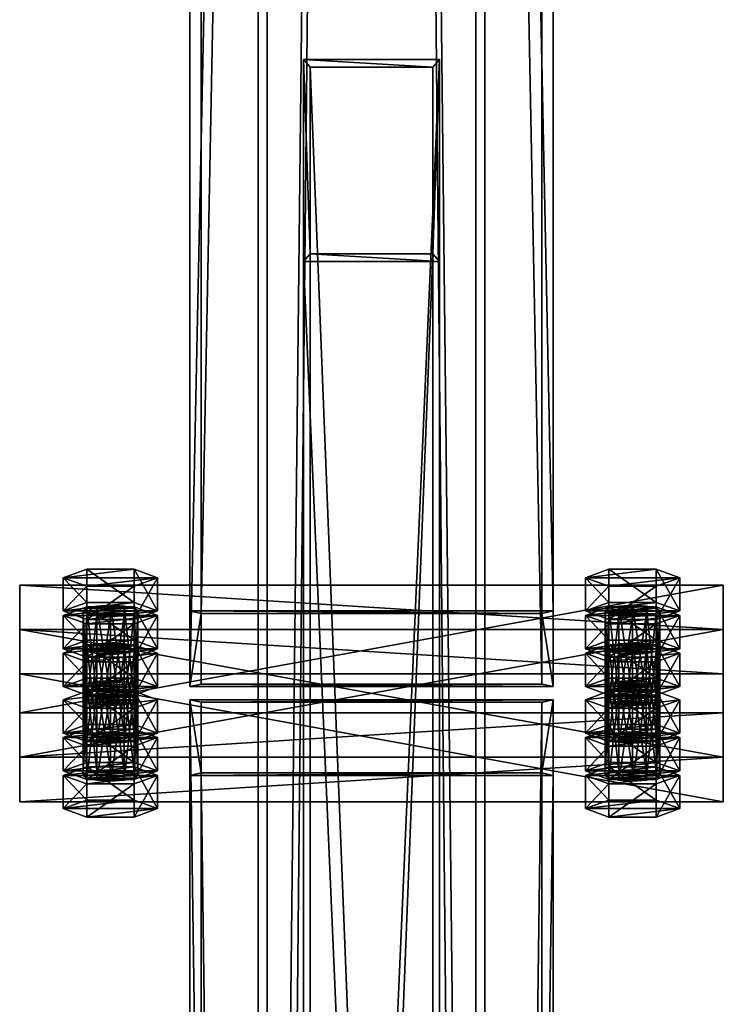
# Model space of a CAD drawing. Header units: millimetres. Extents: x -333 to 67333, y -930 to 39730.
# Tile 851 of 1056: x 5345 to 5655, y 30744 to 31178. Entities that reach past the tile are written whole.
import ezdxf

# ---------------------------------------------------------------- set-up
doc = ezdxf.new("R2010")
doc.units = ezdxf.units.MM
for name, color, linetype in [('5', 7, 'Continuous'), ('6', 7, 'Continuous'), ('8', 7, 'Continuous'), ('95', 7, 'Continuous'), ('99', 7, 'Continuous')]:
    doc.layers.add(name, color=color, linetype=linetype)

msp = doc.modelspace()

# ---------------------------------------------------------------- meshes
at = {"layer": '5', "color": 131}
mesh = msp.add_polyface(dxfattribs=at)
corners = [(5454, 38614.98, 2984), (5546, 38614.98, 2984), (5546, 29415.28, 2984), (5454, 29415.28, 2984), (5546, 38614.98, 3076), (5546, 29415.28, 3076), (5454, 38614.98, 3076), (5454, 29415.28, 3076), (5450, 38614.98, 2980), (5450, 38614.98, 3080), (5450, 29415.28, 3080), (5450, 29415.28, 2980), (5550, 38614.98, 3080), (5550, 29415.28, 3080), (5550, 38614.98, 2980), (5550, 29415.28, 2980)]
mesh.append_faces([[corners[k] for k in face] for face in [(0, 2, 3, 3), (1, 5, 2, 2), (4, 7, 5, 5), (6, 3, 7, 7), (8, 10, 11, 11), (9, 13, 10, 10), (12, 15, 13, 13), (14, 11, 15, 15)]], dxfattribs={"vtx0": -1, "color": 131})
mesh.append_faces([[corners[k] for k in face] for face in [(9, 6, 12, 12), (6, 8, 0, 0), (0, 8, 1, 1), (12, 4, 14, 14), (4, 12, 6, 6), (14, 1, 8, 8), (11, 3, 15, 15), (3, 10, 7, 7), (7, 10, 5, 5), (15, 2, 13, 13), (2, 15, 3, 3), (13, 5, 10, 10)]], dxfattribs={"vtx0": -1, "vtx1": -1, "color": 131})
mesh.append_faces([[corners[k] for k in face] for face in [(6, 9, 8, 8), (14, 4, 1, 1), (3, 11, 10, 10), (13, 2, 5, 5)]], dxfattribs={"vtx0": -1, "vtx2": -1, "vtx3": -1, "color": 131})
mesh.append_faces([[corners[k] for k in face] for face in [(0, 1, 2, 2), (1, 4, 5, 5), (4, 6, 7, 7), (6, 0, 3, 3), (8, 9, 10, 10), (9, 12, 13, 13), (12, 14, 15, 15), (14, 8, 11, 11)]], dxfattribs={"vtx2": -1, "vtx3": -1, "color": 131})
at = {"layer": '6', "color": 2}
mesh = msp.add_polyface(dxfattribs=at)
corners = [(5575, 30885.5, 4751.68), (5425, 30885.5, 4751.68), (5425, 38624.98, 3106.65), (5575, 38624.98, 3106.65), (5425, 30916.69, 4898.4), (5425, 38774.98, 3228.12), (5575, 30916.69, 4898.4), (5575, 38774.98, 3228.12), (5580, 30884.46, 4746.79), (5580, 30917.73, 4903.29), (5580, 38779.98, 3232.17), (5580, 38619.98, 3102.61), (5420, 30917.73, 4903.29), (5420, 38779.98, 3232.17), (5420, 30884.46, 4746.79), (5420, 38619.98, 3102.61)]
mesh.append_faces([[corners[k] for k in face] for face in [(0, 2, 3, 3), (1, 5, 2, 2), (4, 7, 5, 5), (6, 3, 7, 7), (8, 10, 11, 11), (9, 13, 10, 10), (12, 15, 13, 13), (14, 11, 15, 15)]], dxfattribs={"vtx0": -1, "color": 2})
mesh.append_faces([[corners[k] for k in face] for face in [(9, 6, 12, 12), (6, 8, 0, 0), (0, 8, 1, 1), (12, 4, 14, 14), (4, 12, 6, 6), (14, 1, 8, 8), (11, 3, 15, 15), (3, 10, 7, 7), (7, 10, 5, 5), (15, 2, 13, 13), (2, 15, 3, 3), (13, 5, 10, 10)]], dxfattribs={"vtx0": -1, "vtx1": -1, "color": 2})
mesh.append_faces([[corners[k] for k in face] for face in [(6, 9, 8, 8), (14, 4, 1, 1), (3, 11, 10, 10), (13, 2, 5, 5)]], dxfattribs={"vtx0": -1, "vtx2": -1, "vtx3": -1, "color": 2})
mesh.append_faces([[corners[k] for k in face] for face in [(0, 1, 2, 2), (1, 4, 5, 5), (4, 6, 7, 7), (6, 0, 3, 3), (8, 9, 10, 10), (9, 12, 13, 13), (12, 14, 15, 15), (14, 8, 11, 11)]], dxfattribs={"vtx2": -1, "vtx3": -1, "color": 2})
mesh = msp.add_polyface(dxfattribs=at)
corners = [(5420, 19420.14, 7183.53), (5580, 19420.14, 7183.53), (5580, 30845.34, 4755.1), (5420, 30845.34, 4755.1), (5420, 19420.14, 7347.1), (5420, 30878.6, 4911.61), (5580, 19420.14, 7347.1), (5580, 30878.6, 4911.61), (5575, 30846.38, 4759.99), (5425, 30846.38, 4759.99), (5425, 30877.56, 4906.72), (5575, 30877.56, 4906.72), (5425, 19420.14, 7341.99), (5575, 19420.14, 7341.99), (5425, 19420.14, 7188.64), (5575, 19420.14, 7188.64)]
mesh.append_faces([[corners[k] for k in face] for face in [(0, 2, 3, 3), (4, 3, 5, 5), (6, 5, 7, 7), (1, 7, 2, 2), (12, 11, 10, 10), (14, 10, 9, 9), (15, 9, 8, 8), (13, 8, 11, 11)]], dxfattribs={"vtx0": -1, "color": 2})
mesh.append_faces([[corners[k] for k in face] for face in [(2, 8, 3, 3), (8, 7, 11, 11), (11, 7, 10, 10), (3, 9, 5, 5), (9, 3, 8, 8), (5, 10, 7, 7), (4, 12, 0, 0), (12, 6, 13, 13), (13, 6, 15, 15), (0, 14, 1, 1), (14, 0, 12, 12), (1, 15, 6, 6)]], dxfattribs={"vtx0": -1, "vtx1": -1, "color": 2})
mesh.append_faces([[corners[k] for k in face] for face in [(8, 2, 7, 7), (5, 9, 10, 10), (12, 4, 6, 6), (1, 14, 15, 15)]], dxfattribs={"vtx0": -1, "vtx2": -1, "vtx3": -1, "color": 2})
mesh.append_faces([[corners[k] for k in face] for face in [(0, 1, 2, 2), (4, 0, 3, 3), (6, 4, 5, 5), (1, 6, 7, 7), (12, 13, 11, 11), (14, 12, 10, 10), (15, 14, 9, 9), (13, 15, 8, 8)]], dxfattribs={"vtx2": -1, "vtx3": -1, "color": 2})
at = {"layer": '8', "color": 253}
mesh = msp.add_polyface(dxfattribs=at)
corners = [(5473, 31157.26, 4688.8), (5527, 31157.26, 4688.8), (5527, 29790.98, 3080), (5473, 29790.98, 3080), (5527, 31075.02, 4706.28), (5527, 29693.9, 3080), (5473, 31075.02, 4706.28), (5473, 29693.9, 3080), (5470, 31160.6, 4688.1), (5470, 31071.69, 4706.99), (5470, 29689.96, 3080), (5470, 29794.92, 3080), (5530, 31071.69, 4706.99), (5530, 29689.96, 3080), (5530, 31160.6, 4688.1), (5530, 29794.92, 3080)]
mesh.append_faces([[corners[k] for k in face] for face in [(0, 2, 3, 3), (1, 5, 2, 2), (4, 7, 5, 5), (6, 3, 7, 7), (8, 10, 11, 11), (9, 13, 10, 10), (12, 15, 13, 13), (14, 11, 15, 15)]], dxfattribs={"vtx0": -1, "color": 253})
mesh.append_faces([[corners[k] for k in face] for face in [(9, 6, 12, 12), (6, 8, 0, 0), (0, 8, 1, 1), (12, 4, 14, 14), (4, 12, 6, 6), (14, 1, 8, 8), (11, 3, 15, 15), (3, 10, 7, 7), (7, 10, 5, 5), (15, 2, 13, 13), (2, 15, 3, 3), (13, 5, 10, 10)]], dxfattribs={"vtx0": -1, "vtx1": -1, "color": 253})
mesh.append_faces([[corners[k] for k in face] for face in [(6, 9, 8, 8), (14, 4, 1, 1), (3, 11, 10, 10), (13, 2, 5, 5)]], dxfattribs={"vtx0": -1, "vtx2": -1, "vtx3": -1, "color": 253})
mesh.append_faces([[corners[k] for k in face] for face in [(0, 1, 2, 2), (1, 4, 5, 5), (4, 6, 7, 7), (6, 0, 3, 3), (8, 9, 10, 10), (9, 12, 13, 13), (12, 14, 15, 15), (14, 8, 11, 11)]], dxfattribs={"vtx2": -1, "vtx3": -1, "color": 253})
at = {"layer": '95', "color": 7}
mesh = msp.add_polyface(dxfattribs=at)
corners = [(5373, 30878.6, 4911.61), (5374.6, 30916.48, 4897.42), (5373, 30917.73, 4903.29), (5374.6, 30877.36, 4905.74), (5379, 30915.57, 4893.13), (5379, 30876.44, 4901.44), (5385, 30915.23, 4891.55), (5385, 30876.11, 4899.87), (5391, 30915.57, 4893.13), (5391, 30876.44, 4901.44), (5395.39, 30916.48, 4897.42), (5395.39, 30877.36, 4905.74), (5397, 30917.73, 4903.29), (5397, 30878.6, 4911.61), (5395.39, 30918.97, 4909.16), (5395.39, 30879.85, 4917.48), (5391, 30919.89, 4913.46), (5391, 30880.76, 4921.77), (5385, 30920.22, 4915.03), (5385, 30881.1, 4923.35), (5379, 30919.89, 4913.46), (5379, 30880.76, 4921.77), (5374.6, 30918.97, 4909.16), (5374.6, 30879.85, 4917.48), (5364.21, 30917.73, 4903.29), (5374.6, 30913.98, 4885.69), (5374.6, 30928.66, 4882.57), (5364.21, 30932.4, 4900.17), (5395.39, 30913.98, 4885.69), (5395.39, 30928.66, 4882.57), (5405.78, 30917.73, 4903.29), (5405.78, 30932.4, 4900.17), (5395.39, 30921.47, 4920.9), (5395.39, 30936.14, 4917.78), (5374.6, 30921.47, 4920.9), (5374.6, 30936.14, 4917.78), (5374.6, 30902.34, 4830.91), (5385, 30903.59, 4836.78), (5379, 30903.25, 4835.21), (5391, 30903.25, 4835.21), (5395.39, 30902.34, 4830.91), (5364.21, 30901.09, 4825.04), (5374.6, 30897.35, 4807.43), (5374.6, 30912.02, 4804.32), (5364.21, 30915.77, 4821.92), (5395.39, 30897.35, 4807.43), (5395.39, 30912.02, 4804.32), (5405.78, 30901.09, 4825.04), (5405.78, 30915.77, 4821.92), (5395.39, 30904.84, 4842.65), (5395.39, 30919.51, 4839.53), (5374.6, 30904.84, 4842.65), (5374.6, 30919.51, 4839.53)]
mesh.append_faces([[corners[k] for k in face] for face in [(0, 1, 2, 2), (3, 4, 1, 1), (5, 6, 4, 4), (7, 8, 6, 6), (9, 10, 8, 8), (11, 12, 10, 10), (13, 14, 12, 12), (15, 16, 14, 14), (17, 18, 16, 16), (19, 20, 18, 18), (21, 22, 20, 20), (23, 2, 22, 22), (22, 18, 20, 20), (10, 6, 8, 8), (24, 26, 27, 27), (25, 29, 26, 26), (28, 31, 29, 29), (30, 33, 31, 31), (32, 35, 33, 33), (34, 27, 35, 35), (25, 30, 28, 28), (32, 24, 34, 34), (27, 33, 35, 35), (31, 26, 29, 29), (36, 37, 38, 38), (41, 43, 44, 44), (42, 46, 43, 43), (45, 48, 46, 46), (47, 50, 48, 48), (49, 52, 50, 50), (51, 44, 52, 52), (49, 41, 51, 51), (44, 50, 52, 52), (48, 43, 46, 46)]], dxfattribs={"vtx0": -1, "color": 7})
mesh.append_faces([[corners[k] for k in face] for face in [(18, 22, 16, 16), (16, 22, 14, 14), (14, 2, 12, 12), (12, 1, 10, 10), (30, 24, 32, 32), (33, 27, 31, 31), (37, 36, 39, 39), (39, 36, 40, 40), (47, 41, 49, 49), (50, 44, 48, 48)]], dxfattribs={"vtx0": -1, "vtx1": -1, "color": 7})
mesh.append_faces([[corners[k] for k in face] for face in [(14, 22, 2, 2), (12, 2, 1, 1), (10, 1, 4, 4), (10, 4, 6, 6), (30, 25, 24, 24), (31, 27, 26, 26), (48, 44, 43, 43)]], dxfattribs={"vtx0": -1, "vtx2": -1, "vtx3": -1, "color": 7})
mesh.append_faces([[corners[k] for k in face] for face in [(24, 25, 26, 26), (25, 28, 29, 29), (28, 30, 31, 31), (30, 32, 33, 33), (32, 34, 35, 35), (34, 24, 27, 27), (41, 42, 43, 43), (42, 45, 46, 46), (45, 47, 48, 48), (47, 49, 50, 50), (49, 51, 52, 52), (51, 41, 44, 44)]], dxfattribs={"vtx2": -1, "vtx3": -1, "color": 7})
mesh = msp.add_polyface(dxfattribs=at)
corners = [(5603, 30878.6, 4911.61), (5604.6, 30916.48, 4897.42), (5603, 30917.73, 4903.29), (5604.6, 30877.36, 4905.74), (5609, 30915.57, 4893.13), (5609, 30876.44, 4901.44), (5615, 30915.23, 4891.55), (5615, 30876.11, 4899.87), (5621, 30915.57, 4893.13), (5621, 30876.44, 4901.44), (5625.39, 30916.48, 4897.42), (5625.39, 30877.36, 4905.74), (5627, 30917.73, 4903.29), (5627, 30878.6, 4911.61), (5625.39, 30918.97, 4909.16), (5625.39, 30879.85, 4917.48), (5621, 30919.89, 4913.46), (5621, 30880.76, 4921.77), (5615, 30920.22, 4915.03), (5615, 30881.1, 4923.35), (5609, 30919.89, 4913.46), (5609, 30880.76, 4921.77), (5604.6, 30918.97, 4909.16), (5604.6, 30879.85, 4917.48), (5594.21, 30917.73, 4903.29), (5604.6, 30913.98, 4885.69), (5604.6, 30928.66, 4882.57), (5594.21, 30932.4, 4900.17), (5625.39, 30913.98, 4885.69), (5625.39, 30928.66, 4882.57), (5635.78, 30917.73, 4903.29), (5635.78, 30932.4, 4900.17), (5625.39, 30921.47, 4920.9), (5625.39, 30936.14, 4917.78), (5604.6, 30921.47, 4920.9), (5604.6, 30936.14, 4917.78), (5604.6, 30902.34, 4830.91), (5615, 30903.59, 4836.78), (5609, 30903.25, 4835.21), (5621, 30903.25, 4835.21), (5625.39, 30902.34, 4830.91), (5594.21, 30901.09, 4825.04), (5604.6, 30897.35, 4807.43), (5604.6, 30912.02, 4804.32), (5594.21, 30915.77, 4821.92), (5625.39, 30897.35, 4807.43), (5625.39, 30912.02, 4804.32), (5635.78, 30901.09, 4825.04), (5635.78, 30915.77, 4821.92), (5625.39, 30904.84, 4842.65), (5625.39, 30919.51, 4839.53), (5604.6, 30904.84, 4842.65), (5604.6, 30919.51, 4839.53)]
mesh.append_faces([[corners[k] for k in face] for face in [(0, 1, 2, 2), (3, 4, 1, 1), (5, 6, 4, 4), (7, 8, 6, 6), (9, 10, 8, 8), (11, 12, 10, 10), (13, 14, 12, 12), (15, 16, 14, 14), (17, 18, 16, 16), (19, 20, 18, 18), (21, 22, 20, 20), (23, 2, 22, 22), (22, 18, 20, 20), (10, 6, 8, 8), (24, 26, 27, 27), (25, 29, 26, 26), (28, 31, 29, 29), (30, 33, 31, 31), (32, 35, 33, 33), (34, 27, 35, 35), (25, 30, 28, 28), (32, 24, 34, 34), (27, 33, 35, 35), (31, 26, 29, 29), (36, 37, 38, 38), (41, 43, 44, 44), (42, 46, 43, 43), (45, 48, 46, 46), (47, 50, 48, 48), (49, 52, 50, 50), (51, 44, 52, 52), (49, 41, 51, 51), (44, 50, 52, 52), (48, 43, 46, 46)]], dxfattribs={"vtx0": -1, "color": 7})
mesh.append_faces([[corners[k] for k in face] for face in [(18, 22, 16, 16), (16, 2, 14, 14), (14, 1, 12, 12), (12, 1, 10, 10), (30, 24, 32, 32), (33, 27, 31, 31), (37, 36, 39, 39), (39, 36, 40, 40), (47, 41, 49, 49), (50, 44, 48, 48)]], dxfattribs={"vtx0": -1, "vtx1": -1, "color": 7})
mesh.append_faces([[corners[k] for k in face] for face in [(16, 22, 2, 2), (14, 2, 1, 1), (10, 1, 4, 4), (10, 4, 6, 6), (30, 25, 24, 24), (31, 27, 26, 26), (48, 44, 43, 43)]], dxfattribs={"vtx0": -1, "vtx2": -1, "vtx3": -1, "color": 7})
mesh.append_faces([[corners[k] for k in face] for face in [(24, 25, 26, 26), (25, 28, 29, 29), (28, 30, 31, 31), (30, 32, 33, 33), (32, 34, 35, 35), (34, 24, 27, 27), (41, 42, 43, 43), (42, 45, 46, 46), (45, 47, 48, 48), (47, 49, 50, 50), (49, 51, 52, 52), (51, 41, 44, 44)]], dxfattribs={"vtx2": -1, "vtx3": -1, "color": 7})
mesh = msp.add_polyface(dxfattribs=at)
corners = [(5373, 30878.6, 4911.61), (5374.6, 30877.36, 4905.74), (5374.6, 30916.48, 4897.42), (5379, 30876.44, 4901.44), (5379, 30915.57, 4893.13), (5385, 30876.11, 4899.87), (5385, 30915.23, 4891.55), (5391, 30876.44, 4901.44), (5391, 30915.57, 4893.13), (5395.39, 30877.36, 4905.74), (5395.39, 30916.48, 4897.42), (5397, 30878.6, 4911.61), (5397, 30917.73, 4903.29), (5395.39, 30879.85, 4917.48), (5395.39, 30918.97, 4909.16), (5391, 30880.76, 4921.77), (5391, 30919.89, 4913.46), (5385, 30881.1, 4923.35), (5385, 30920.22, 4915.03), (5379, 30880.76, 4921.77), (5379, 30919.89, 4913.46), (5374.6, 30879.85, 4917.48), (5374.6, 30918.97, 4909.16), (5373, 30917.73, 4903.29), (5373, 30861.97, 4833.36), (5374.6, 30899.85, 4819.17), (5373, 30901.09, 4825.04), (5374.6, 30860.72, 4827.49), (5379, 30898.93, 4814.88), (5379, 30859.81, 4823.19), (5385, 30898.6, 4813.3), (5385, 30859.48, 4821.62), (5391, 30898.93, 4814.88), (5391, 30859.81, 4823.19), (5395.39, 30899.85, 4819.17), (5395.39, 30860.72, 4827.49), (5397, 30901.09, 4825.04), (5397, 30861.97, 4833.36), (5395.39, 30902.34, 4830.91), (5395.39, 30863.22, 4839.22), (5391, 30864.13, 4843.52), (5391, 30903.25, 4835.21), (5385, 30864.47, 4845.09), (5385, 30903.59, 4836.78), (5379, 30864.13, 4843.52), (5379, 30903.25, 4835.21), (5374.6, 30863.22, 4839.22), (5374.6, 30902.34, 4830.91), (5374.6, 30897.35, 4807.43), (5405.78, 30901.09, 4825.04), (5395.39, 30897.35, 4807.43), (5364.21, 30901.09, 4825.04), (5374.6, 30885.71, 4752.66), (5385, 30886.96, 4758.53), (5379, 30886.62, 4756.95), (5391, 30886.62, 4756.95), (5373, 30884.46, 4746.79), (5395.39, 30885.71, 4752.66), (5397, 30884.46, 4746.79), (5374.6, 30883.21, 4740.92), (5395.39, 30883.21, 4740.92), (5364.21, 30884.46, 4746.79), (5374.6, 30880.72, 4729.18), (5374.6, 30895.39, 4726.06), (5364.21, 30899.13, 4743.67), (5395.39, 30880.72, 4729.18), (5395.39, 30895.39, 4726.06), (5405.78, 30884.46, 4746.79), (5405.78, 30899.13, 4743.67), (5395.39, 30888.2, 4764.4), (5395.39, 30902.88, 4761.28), (5374.6, 30888.2, 4764.4), (5374.6, 30902.88, 4761.28)]
mesh.append_faces([[corners[k] for k in face] for face in [(24, 25, 26, 26), (27, 28, 25, 25), (29, 30, 28, 28), (31, 32, 30, 30), (33, 34, 32, 32), (35, 36, 34, 34), (37, 38, 36, 36), (39, 41, 38, 38), (40, 43, 41, 41), (42, 45, 43, 43), (44, 47, 45, 45), (46, 26, 47, 47), (34, 30, 32, 32), (48, 49, 50, 50), (52, 53, 54, 54), (61, 63, 64, 64), (62, 66, 63, 63), (65, 68, 66, 66), (67, 70, 68, 68), (69, 72, 70, 70), (71, 64, 72, 72), (69, 61, 71, 71), (64, 70, 72, 72), (68, 63, 66, 66)]], dxfattribs={"vtx0": -1, "color": 7})
mesh.append_faces([[corners[k] for k in face] for face in [(38, 25, 36, 36), (36, 25, 34, 34), (53, 52, 55, 55), (55, 56, 57, 57), (57, 56, 58, 58), (58, 59, 60, 60), (67, 61, 69, 69), (70, 63, 68, 68)]], dxfattribs={"vtx0": -1, "vtx1": -1, "color": 7})
mesh.append_faces([[corners[k] for k in face] for face in [(38, 47, 26, 26), (38, 26, 25, 25), (34, 25, 28, 28), (34, 28, 30, 30), (49, 48, 51, 51), (55, 52, 56, 56), (58, 56, 59, 59), (67, 62, 61, 61), (70, 64, 63, 63)]], dxfattribs={"vtx0": -1, "vtx2": -1, "vtx3": -1, "color": 7})
mesh.append_faces([[corners[k] for k in face] for face in [(0, 1, 2, 2), (1, 3, 4, 4), (3, 5, 6, 6), (5, 7, 8, 8), (7, 9, 10, 10), (9, 11, 12, 12), (11, 13, 14, 14), (13, 15, 16, 16), (15, 17, 18, 18), (17, 19, 20, 20), (19, 21, 22, 22), (21, 0, 23, 23), (39, 40, 41, 41), (40, 42, 43, 43), (42, 44, 45, 45), (44, 46, 47, 47), (61, 62, 63, 63), (62, 65, 66, 66), (65, 67, 68, 68), (67, 69, 70, 70), (69, 71, 72, 72), (71, 61, 64, 64)]], dxfattribs={"vtx2": -1, "vtx3": -1, "color": 7})
mesh = msp.add_polyface(dxfattribs=at)
corners = [(5603, 30878.6, 4911.61), (5604.6, 30877.36, 4905.74), (5604.6, 30916.48, 4897.42), (5609, 30876.44, 4901.44), (5609, 30915.57, 4893.13), (5615, 30876.11, 4899.87), (5615, 30915.23, 4891.55), (5621, 30876.44, 4901.44), (5621, 30915.57, 4893.13), (5625.39, 30877.36, 4905.74), (5625.39, 30916.48, 4897.42), (5627, 30878.6, 4911.61), (5627, 30917.73, 4903.29), (5625.39, 30879.85, 4917.48), (5625.39, 30918.97, 4909.16), (5621, 30880.76, 4921.77), (5621, 30919.89, 4913.46), (5615, 30881.1, 4923.35), (5615, 30920.22, 4915.03), (5609, 30880.76, 4921.77), (5609, 30919.89, 4913.46), (5604.6, 30879.85, 4917.48), (5604.6, 30918.97, 4909.16), (5603, 30917.73, 4903.29), (5603, 30861.97, 4833.36), (5604.6, 30899.85, 4819.17), (5603, 30901.09, 4825.04), (5604.6, 30860.72, 4827.49), (5609, 30898.93, 4814.88), (5609, 30859.81, 4823.19), (5615, 30898.6, 4813.3), (5615, 30859.48, 4821.62), (5621, 30898.93, 4814.88), (5621, 30859.81, 4823.19), (5625.39, 30899.85, 4819.17), (5625.39, 30860.72, 4827.49), (5627, 30901.09, 4825.04), (5627, 30861.97, 4833.36), (5625.39, 30902.34, 4830.91), (5625.39, 30863.22, 4839.22), (5621, 30864.13, 4843.52), (5621, 30903.25, 4835.21), (5615, 30864.47, 4845.09), (5615, 30903.59, 4836.78), (5609, 30864.13, 4843.52), (5609, 30903.25, 4835.21), (5604.6, 30863.22, 4839.22), (5604.6, 30902.34, 4830.91), (5604.6, 30897.35, 4807.43), (5635.78, 30901.09, 4825.04), (5625.39, 30897.35, 4807.43), (5594.21, 30901.09, 4825.04), (5604.6, 30885.71, 4752.66), (5615, 30886.96, 4758.53), (5609, 30886.62, 4756.95), (5621, 30886.62, 4756.95), (5625.39, 30885.71, 4752.66), (5603, 30884.46, 4746.79), (5604.6, 30883.21, 4740.92), (5627, 30884.46, 4746.79), (5625.39, 30883.21, 4740.92), (5594.21, 30884.46, 4746.79), (5604.6, 30880.72, 4729.18), (5604.6, 30895.39, 4726.06), (5594.21, 30899.13, 4743.67), (5625.39, 30880.72, 4729.18), (5625.39, 30895.39, 4726.06), (5635.78, 30884.46, 4746.79), (5635.78, 30899.13, 4743.67), (5625.39, 30888.2, 4764.4), (5625.39, 30902.88, 4761.28), (5604.6, 30888.2, 4764.4), (5604.6, 30902.88, 4761.28)]
mesh.append_faces([[corners[k] for k in face] for face in [(24, 25, 26, 26), (27, 28, 25, 25), (29, 30, 28, 28), (31, 32, 30, 30), (33, 34, 32, 32), (35, 36, 34, 34), (37, 38, 36, 36), (39, 41, 38, 38), (40, 43, 41, 41), (42, 45, 43, 43), (44, 47, 45, 45), (46, 26, 47, 47), (34, 30, 32, 32), (48, 49, 50, 50), (52, 53, 54, 54), (61, 63, 64, 64), (62, 66, 63, 63), (65, 68, 66, 66), (67, 70, 68, 68), (69, 72, 70, 70), (71, 64, 72, 72), (69, 61, 71, 71), (64, 70, 72, 72), (68, 63, 66, 66)]], dxfattribs={"vtx0": -1, "color": 7})
mesh.append_faces([[corners[k] for k in face] for face in [(38, 25, 36, 36), (36, 25, 34, 34), (53, 52, 55, 55), (55, 52, 56, 56), (56, 58, 59, 59), (59, 58, 60, 60), (67, 61, 69, 69), (70, 63, 68, 68)]], dxfattribs={"vtx0": -1, "vtx1": -1, "color": 7})
mesh.append_faces([[corners[k] for k in face] for face in [(38, 47, 26, 26), (38, 26, 25, 25), (34, 25, 28, 28), (34, 28, 30, 30), (49, 48, 51, 51), (56, 52, 57, 57), (56, 57, 58, 58), (67, 62, 61, 61), (70, 64, 63, 63)]], dxfattribs={"vtx0": -1, "vtx2": -1, "vtx3": -1, "color": 7})
mesh.append_faces([[corners[k] for k in face] for face in [(0, 1, 2, 2), (1, 3, 4, 4), (3, 5, 6, 6), (5, 7, 8, 8), (7, 9, 10, 10), (9, 11, 12, 12), (11, 13, 14, 14), (13, 15, 16, 16), (15, 17, 18, 18), (17, 19, 20, 20), (19, 21, 22, 22), (21, 0, 23, 23), (39, 40, 41, 41), (40, 42, 43, 43), (42, 44, 45, 45), (44, 46, 47, 47), (61, 62, 63, 63), (62, 65, 66, 66), (65, 67, 68, 68), (67, 69, 70, 70), (69, 71, 72, 72), (71, 61, 64, 64)]], dxfattribs={"vtx2": -1, "vtx3": -1, "color": 7})
mesh = msp.add_polyface(dxfattribs=at)
corners = [(5379, 30876.44, 4901.44), (5391, 30876.44, 4901.44), (5385, 30876.11, 4899.87), (5395.39, 30877.36, 4905.74), (5374.6, 30877.36, 4905.74), (5397, 30878.6, 4911.61), (5373, 30878.6, 4911.61), (5395.39, 30879.85, 4917.48), (5374.6, 30879.85, 4917.48), (5391, 30880.76, 4921.77), (5385, 30881.1, 4923.35), (5379, 30880.76, 4921.77), (5364.21, 30863.93, 4914.73), (5374.6, 30860.19, 4897.12), (5374.6, 30874.86, 4894), (5364.21, 30878.6, 4911.61), (5395.39, 30860.19, 4897.12), (5395.39, 30874.86, 4894), (5405.78, 30863.93, 4914.73), (5405.78, 30878.6, 4911.61), (5395.39, 30867.67, 4932.33), (5395.39, 30882.35, 4929.21), (5374.6, 30867.67, 4932.33), (5374.6, 30882.35, 4929.21), (5373, 30861.97, 4833.36), (5374.6, 30860.72, 4827.49), (5374.6, 30899.85, 4819.17), (5379, 30859.81, 4823.19), (5379, 30898.93, 4814.88), (5385, 30859.48, 4821.62), (5385, 30898.6, 4813.3), (5391, 30859.81, 4823.19), (5391, 30898.93, 4814.88), (5395.39, 30860.72, 4827.49), (5395.39, 30899.85, 4819.17), (5397, 30861.97, 4833.36), (5397, 30901.09, 4825.04), (5395.39, 30863.22, 4839.22), (5395.39, 30902.34, 4830.91), (5374.6, 30863.22, 4839.22), (5373, 30901.09, 4825.04), (5391, 30864.13, 4843.52), (5385, 30864.47, 4845.09), (5379, 30864.13, 4843.52), (5364.21, 30861.97, 4833.36), (5395.39, 30865.71, 4850.96), (5374.6, 30865.71, 4850.96), (5373, 30845.34, 4755.1), (5374.6, 30844.09, 4749.24), (5374.6, 30883.21, 4740.92), (5373, 30884.46, 4746.79), (5379, 30882.3, 4736.62), (5379, 30843.18, 4744.94), (5385, 30881.97, 4735.05), (5385, 30842.84, 4743.37), (5391, 30882.3, 4736.62), (5391, 30843.18, 4744.94), (5395.39, 30883.21, 4740.92), (5395.39, 30844.09, 4749.24), (5397, 30845.34, 4755.1), (5397, 30884.46, 4746.79), (5395.39, 30846.59, 4760.97), (5395.39, 30885.71, 4752.66), (5391, 30847.5, 4765.27), (5391, 30886.62, 4756.95), (5385, 30847.83, 4766.84), (5385, 30886.96, 4758.53), (5379, 30847.5, 4765.27), (5379, 30886.62, 4756.95), (5374.6, 30846.59, 4760.97), (5374.6, 30885.71, 4752.66), (5374.6, 30880.72, 4729.18), (5405.78, 30884.46, 4746.79), (5395.39, 30880.72, 4729.18)]
mesh.append_faces([[corners[k] for k in face] for face in [(0, 1, 2, 2), (10, 8, 11, 11), (12, 14, 15, 15), (13, 17, 14, 14), (16, 19, 17, 17), (18, 21, 19, 19), (20, 23, 21, 21), (22, 15, 23, 23), (20, 12, 22, 22), (15, 21, 23, 23), (19, 14, 17, 17), (42, 39, 43, 43), (44, 45, 46, 46), (47, 49, 50, 50), (48, 51, 49, 49), (52, 53, 51, 51), (54, 55, 53, 53), (56, 57, 55, 55), (58, 60, 57, 57), (59, 62, 60, 60), (61, 64, 62, 62), (63, 66, 64, 64), (65, 68, 66, 66), (67, 70, 68, 68), (69, 50, 70, 70), (55, 51, 53, 53), (71, 72, 73, 73)]], dxfattribs={"vtx0": -1, "color": 7})
mesh.append_faces([[corners[k] for k in face] for face in [(1, 0, 3, 3), (3, 4, 5, 5), (5, 6, 7, 7), (7, 8, 9, 9), (9, 8, 10, 10), (18, 12, 20, 20), (21, 14, 19, 19), (41, 39, 42, 42), (57, 51, 55, 55)]], dxfattribs={"vtx0": -1, "vtx1": -1, "color": 7})
mesh.append_faces([[corners[k] for k in face] for face in [(3, 0, 4, 4), (5, 4, 6, 6), (7, 6, 8, 8), (21, 15, 14, 14), (57, 49, 51, 51)]], dxfattribs={"vtx0": -1, "vtx2": -1, "vtx3": -1, "color": 7})
mesh.append_faces([[corners[k] for k in face] for face in [(12, 13, 14, 14), (13, 16, 17, 17), (16, 18, 19, 19), (18, 20, 21, 21), (20, 22, 23, 23), (22, 12, 15, 15), (24, 25, 26, 26), (25, 27, 28, 28), (27, 29, 30, 30), (29, 31, 32, 32), (31, 33, 34, 34), (33, 35, 36, 36), (35, 37, 38, 38), (39, 24, 40, 40), (47, 48, 49, 49), (58, 59, 60, 60), (59, 61, 62, 62), (61, 63, 64, 64), (63, 65, 66, 66), (65, 67, 68, 68), (67, 69, 70, 70), (69, 47, 50, 50)]], dxfattribs={"vtx2": -1, "vtx3": -1, "color": 7})
mesh = msp.add_polyface(dxfattribs=at)
corners = [(5609, 30876.44, 4901.44), (5621, 30876.44, 4901.44), (5615, 30876.11, 4899.87), (5625.39, 30877.36, 4905.74), (5604.6, 30877.36, 4905.74), (5627, 30878.6, 4911.61), (5625.39, 30879.85, 4917.48), (5603, 30878.6, 4911.61), (5604.6, 30879.85, 4917.48), (5621, 30880.76, 4921.77), (5615, 30881.1, 4923.35), (5609, 30880.76, 4921.77), (5594.21, 30863.93, 4914.73), (5604.6, 30860.19, 4897.12), (5604.6, 30874.86, 4894), (5594.21, 30878.6, 4911.61), (5625.39, 30860.19, 4897.12), (5625.39, 30874.86, 4894), (5635.78, 30863.93, 4914.73), (5635.78, 30878.6, 4911.61), (5625.39, 30867.67, 4932.33), (5625.39, 30882.35, 4929.21), (5604.6, 30867.67, 4932.33), (5604.6, 30882.35, 4929.21), (5603, 30861.97, 4833.36), (5604.6, 30860.72, 4827.49), (5604.6, 30899.85, 4819.17), (5609, 30859.81, 4823.19), (5609, 30898.93, 4814.88), (5615, 30859.48, 4821.62), (5615, 30898.6, 4813.3), (5621, 30859.81, 4823.19), (5621, 30898.93, 4814.88), (5625.39, 30860.72, 4827.49), (5625.39, 30899.85, 4819.17), (5627, 30861.97, 4833.36), (5627, 30901.09, 4825.04), (5625.39, 30863.22, 4839.22), (5625.39, 30902.34, 4830.91), (5604.6, 30863.22, 4839.22), (5603, 30901.09, 4825.04), (5621, 30864.13, 4843.52), (5615, 30864.47, 4845.09), (5609, 30864.13, 4843.52), (5594.21, 30861.97, 4833.36), (5625.39, 30865.71, 4850.96), (5604.6, 30865.71, 4850.96), (5603, 30845.34, 4755.1), (5604.6, 30844.09, 4749.24), (5604.6, 30883.21, 4740.92), (5603, 30884.46, 4746.79), (5609, 30882.3, 4736.62), (5609, 30843.18, 4744.94), (5615, 30881.97, 4735.05), (5615, 30842.84, 4743.37), (5621, 30882.3, 4736.62), (5621, 30843.18, 4744.94), (5625.39, 30883.21, 4740.92), (5625.39, 30844.09, 4749.24), (5627, 30845.34, 4755.1), (5627, 30884.46, 4746.79), (5625.39, 30846.59, 4760.97), (5625.39, 30885.71, 4752.66), (5621, 30847.5, 4765.27), (5621, 30886.62, 4756.95), (5615, 30847.83, 4766.84), (5615, 30886.96, 4758.53), (5609, 30847.5, 4765.27), (5609, 30886.62, 4756.95), (5604.6, 30846.59, 4760.97), (5604.6, 30885.71, 4752.66), (5604.6, 30880.72, 4729.18), (5635.78, 30884.46, 4746.79), (5625.39, 30880.72, 4729.18)]
mesh.append_faces([[corners[k] for k in face] for face in [(0, 1, 2, 2), (10, 8, 11, 11), (12, 14, 15, 15), (13, 17, 14, 14), (16, 19, 17, 17), (18, 21, 19, 19), (20, 23, 21, 21), (22, 15, 23, 23), (20, 12, 22, 22), (15, 21, 23, 23), (19, 14, 17, 17), (42, 39, 43, 43), (44, 45, 46, 46), (47, 49, 50, 50), (48, 51, 49, 49), (52, 53, 51, 51), (54, 55, 53, 53), (56, 57, 55, 55), (58, 60, 57, 57), (59, 62, 60, 60), (61, 64, 62, 62), (63, 66, 64, 64), (65, 68, 66, 66), (67, 70, 68, 68), (69, 50, 70, 70), (57, 53, 55, 55), (71, 72, 73, 73)]], dxfattribs={"vtx0": -1, "color": 7})
mesh.append_faces([[corners[k] for k in face] for face in [(1, 0, 3, 3), (3, 4, 5, 5), (5, 4, 6, 6), (6, 8, 9, 9), (9, 8, 10, 10), (18, 12, 20, 20), (21, 14, 19, 19), (41, 39, 42, 42)]], dxfattribs={"vtx0": -1, "vtx1": -1, "color": 7})
mesh.append_faces([[corners[k] for k in face] for face in [(3, 0, 4, 4), (6, 4, 7, 7), (6, 7, 8, 8), (21, 15, 14, 14), (57, 49, 51, 51), (57, 51, 53, 53)]], dxfattribs={"vtx0": -1, "vtx2": -1, "vtx3": -1, "color": 7})
mesh.append_faces([[corners[k] for k in face] for face in [(12, 13, 14, 14), (13, 16, 17, 17), (16, 18, 19, 19), (18, 20, 21, 21), (20, 22, 23, 23), (22, 12, 15, 15), (24, 25, 26, 26), (25, 27, 28, 28), (27, 29, 30, 30), (29, 31, 32, 32), (31, 33, 34, 34), (33, 35, 36, 36), (35, 37, 38, 38), (39, 24, 40, 40), (47, 48, 49, 49), (58, 59, 60, 60), (59, 61, 62, 62), (61, 63, 64, 64), (63, 65, 66, 66), (65, 67, 68, 68), (67, 69, 70, 70), (69, 47, 50, 50)]], dxfattribs={"vtx2": -1, "vtx3": -1, "color": 7})
mesh = msp.add_polyface(dxfattribs=at)
corners = [(5374.6, 30860.19, 4897.12), (5405.78, 30863.93, 4914.73), (5395.39, 30860.19, 4897.12), (5364.21, 30863.93, 4914.73), (5379, 30859.81, 4823.19), (5391, 30859.81, 4823.19), (5385, 30859.48, 4821.62), (5395.39, 30860.72, 4827.49), (5374.6, 30860.72, 4827.49), (5397, 30861.97, 4833.36), (5373, 30861.97, 4833.36), (5395.39, 30863.22, 4839.22), (5374.6, 30863.22, 4839.22), (5391, 30864.13, 4843.52), (5364.21, 30847.3, 4836.47), (5374.6, 30843.56, 4818.87), (5374.6, 30858.23, 4815.75), (5364.21, 30861.97, 4833.36), (5395.39, 30843.56, 4818.87), (5395.39, 30858.23, 4815.75), (5405.78, 30847.3, 4836.47), (5405.78, 30861.97, 4833.36), (5395.39, 30851.04, 4854.08), (5395.39, 30865.71, 4850.96), (5374.6, 30851.04, 4854.08), (5374.6, 30865.71, 4850.96), (5374.6, 30844.09, 4749.24), (5379, 30843.18, 4744.94), (5379, 30882.3, 4736.62), (5385, 30842.84, 4743.37), (5385, 30881.97, 4735.05), (5391, 30843.18, 4744.94), (5391, 30882.3, 4736.62), (5395.39, 30844.09, 4749.24), (5395.39, 30883.21, 4740.92), (5397, 30845.34, 4755.1), (5373, 30845.34, 4755.1), (5395.39, 30846.59, 4760.97), (5374.6, 30846.59, 4760.97), (5391, 30847.5, 4765.27), (5385, 30847.83, 4766.84), (5379, 30847.5, 4765.27), (5364.21, 30830.67, 4758.22), (5374.6, 30826.92, 4740.62), (5374.6, 30841.6, 4737.5), (5364.21, 30845.34, 4755.1), (5395.39, 30826.92, 4740.62), (5395.39, 30841.6, 4737.5), (5405.78, 30830.67, 4758.22), (5405.78, 30845.34, 4755.1), (5395.39, 30834.41, 4775.83), (5395.39, 30849.08, 4772.71), (5374.6, 30834.41, 4775.83), (5374.6, 30849.08, 4772.71)]
mesh.append_faces([[corners[k] for k in face] for face in [(0, 1, 2, 2), (4, 5, 6, 6), (14, 16, 17, 17), (15, 19, 16, 16), (18, 21, 19, 19), (20, 23, 21, 21), (22, 25, 23, 23), (24, 17, 25, 25), (15, 20, 18, 18), (22, 14, 24, 24), (21, 16, 19, 19), (27, 31, 29, 29), (40, 38, 41, 41), (42, 44, 45, 45), (43, 47, 44, 44), (46, 49, 47, 47), (48, 51, 49, 49), (50, 53, 51, 51), (52, 45, 53, 53), (43, 48, 46, 46), (50, 42, 52, 52), (45, 51, 53, 53), (49, 44, 47, 47)]], dxfattribs={"vtx0": -1, "color": 7})
mesh.append_faces([[corners[k] for k in face] for face in [(5, 4, 7, 7), (7, 8, 9, 9), (9, 10, 11, 11), (11, 12, 13, 13), (20, 14, 22, 22), (23, 17, 21, 21), (31, 27, 33, 33), (33, 26, 35, 35), (35, 36, 37, 37), (37, 38, 39, 39), (39, 38, 40, 40), (48, 42, 50, 50), (51, 45, 49, 49)]], dxfattribs={"vtx0": -1, "vtx1": -1, "color": 7})
mesh.append_faces([[corners[k] for k in face] for face in [(1, 0, 3, 3), (7, 4, 8, 8), (9, 8, 10, 10), (11, 10, 12, 12), (20, 15, 14, 14), (21, 17, 16, 16), (33, 27, 26, 26), (35, 26, 36, 36), (37, 36, 38, 38), (48, 43, 42, 42), (49, 45, 44, 44)]], dxfattribs={"vtx0": -1, "vtx2": -1, "vtx3": -1, "color": 7})
mesh.append_faces([[corners[k] for k in face] for face in [(14, 15, 16, 16), (15, 18, 19, 19), (18, 20, 21, 21), (20, 22, 23, 23), (22, 24, 25, 25), (24, 14, 17, 17), (26, 27, 28, 28), (27, 29, 30, 30), (29, 31, 32, 32), (31, 33, 34, 34), (42, 43, 44, 44), (43, 46, 47, 47), (46, 48, 49, 49), (48, 50, 51, 51), (50, 52, 53, 53), (52, 42, 45, 45)]], dxfattribs={"vtx2": -1, "vtx3": -1, "color": 7})
mesh = msp.add_polyface(dxfattribs=at)
corners = [(5604.6, 30860.19, 4897.12), (5635.78, 30863.93, 4914.73), (5625.39, 30860.19, 4897.12), (5594.21, 30863.93, 4914.73), (5609, 30859.81, 4823.19), (5621, 30859.81, 4823.19), (5615, 30859.48, 4821.62), (5625.39, 30860.72, 4827.49), (5604.6, 30860.72, 4827.49), (5627, 30861.97, 4833.36), (5603, 30861.97, 4833.36), (5625.39, 30863.22, 4839.22), (5604.6, 30863.22, 4839.22), (5621, 30864.13, 4843.52), (5594.21, 30847.3, 4836.47), (5604.6, 30843.56, 4818.87), (5604.6, 30858.23, 4815.75), (5594.21, 30861.97, 4833.36), (5625.39, 30843.56, 4818.87), (5625.39, 30858.23, 4815.75), (5635.78, 30847.3, 4836.47), (5635.78, 30861.97, 4833.36), (5625.39, 30851.04, 4854.08), (5625.39, 30865.71, 4850.96), (5604.6, 30851.04, 4854.08), (5604.6, 30865.71, 4850.96), (5604.6, 30844.09, 4749.24), (5609, 30843.18, 4744.94), (5609, 30882.3, 4736.62), (5615, 30842.84, 4743.37), (5615, 30881.97, 4735.05), (5621, 30843.18, 4744.94), (5621, 30882.3, 4736.62), (5625.39, 30844.09, 4749.24), (5625.39, 30883.21, 4740.92), (5627, 30845.34, 4755.1), (5603, 30845.34, 4755.1), (5625.39, 30846.59, 4760.97), (5604.6, 30846.59, 4760.97), (5621, 30847.5, 4765.27), (5615, 30847.83, 4766.84), (5609, 30847.5, 4765.27), (5594.21, 30830.67, 4758.22), (5604.6, 30826.92, 4740.62), (5604.6, 30841.6, 4737.5), (5594.21, 30845.34, 4755.1), (5625.39, 30826.92, 4740.62), (5625.39, 30841.6, 4737.5), (5635.78, 30830.67, 4758.22), (5635.78, 30845.34, 4755.1), (5625.39, 30834.41, 4775.83), (5625.39, 30849.08, 4772.71), (5604.6, 30834.41, 4775.83), (5604.6, 30849.08, 4772.71)]
mesh.append_faces([[corners[k] for k in face] for face in [(0, 1, 2, 2), (4, 5, 6, 6), (14, 16, 17, 17), (15, 19, 16, 16), (18, 21, 19, 19), (20, 23, 21, 21), (22, 25, 23, 23), (24, 17, 25, 25), (15, 20, 18, 18), (22, 14, 24, 24), (21, 16, 19, 19), (27, 31, 29, 29), (40, 38, 41, 41), (42, 44, 45, 45), (43, 47, 44, 44), (46, 49, 47, 47), (48, 51, 49, 49), (50, 53, 51, 51), (52, 45, 53, 53), (43, 48, 46, 46), (50, 42, 52, 52), (45, 51, 53, 53), (49, 44, 47, 47)]], dxfattribs={"vtx0": -1, "color": 7})
mesh.append_faces([[corners[k] for k in face] for face in [(5, 4, 7, 7), (7, 8, 9, 9), (9, 10, 11, 11), (11, 12, 13, 13), (20, 14, 22, 22), (23, 17, 21, 21), (31, 27, 33, 33), (33, 26, 35, 35), (35, 36, 37, 37), (37, 38, 39, 39), (39, 38, 40, 40), (48, 42, 50, 50), (51, 45, 49, 49)]], dxfattribs={"vtx0": -1, "vtx1": -1, "color": 7})
mesh.append_faces([[corners[k] for k in face] for face in [(1, 0, 3, 3), (7, 4, 8, 8), (9, 8, 10, 10), (11, 10, 12, 12), (20, 15, 14, 14), (21, 17, 16, 16), (33, 27, 26, 26), (35, 26, 36, 36), (37, 36, 38, 38), (48, 43, 42, 42), (49, 45, 44, 44)]], dxfattribs={"vtx0": -1, "vtx2": -1, "vtx3": -1, "color": 7})
mesh.append_faces([[corners[k] for k in face] for face in [(14, 15, 16, 16), (15, 18, 19, 19), (18, 20, 21, 21), (20, 22, 23, 23), (22, 24, 25, 25), (24, 14, 17, 17), (26, 27, 28, 28), (27, 29, 30, 30), (29, 31, 32, 32), (31, 33, 34, 34), (42, 43, 44, 44), (43, 46, 47, 47), (46, 48, 49, 49), (48, 50, 51, 51), (50, 52, 53, 53), (52, 42, 45, 45)]], dxfattribs={"vtx2": -1, "vtx3": -1, "color": 7})
at = {"layer": '99', "color": 7}
mesh = msp.add_polyface(dxfattribs=at)
corners = [(5345, 30909.6, 4961.25), (5655, 30909.6, 4961.25), (5655, 30853.28, 4696.28), (5345, 30853.28, 4696.28), (5655, 30929.16, 4957.09), (5655, 30872.84, 4692.12), (5345, 30929.16, 4957.09), (5345, 30872.84, 4692.12)]
mesh.append_faces([[corners[k] for k in face] for face in [(0, 2, 3, 3), (1, 5, 2, 2), (4, 7, 5, 5), (6, 3, 7, 7), (1, 6, 4, 4), (3, 5, 7, 7)]], dxfattribs={"vtx0": -1, "color": 7})
mesh.append_faces([[corners[k] for k in face] for face in [(0, 1, 2, 2), (1, 4, 5, 5), (4, 6, 7, 7), (6, 0, 3, 3), (1, 0, 6, 6), (3, 2, 5, 5)]], dxfattribs={"vtx2": -1, "vtx3": -1, "color": 7})
mesh = msp.add_polyface(dxfattribs=at)
corners = [(5345, 30890.04, 4965.41), (5655, 30890.04, 4965.41), (5655, 30833.72, 4700.43), (5345, 30833.72, 4700.43), (5655, 30909.6, 4961.25), (5655, 30853.28, 4696.27), (5345, 30909.6, 4961.25), (5345, 30853.28, 4696.27)]
mesh.append_faces([[corners[k] for k in face] for face in [(0, 2, 3, 3), (1, 5, 2, 2), (4, 7, 5, 5), (6, 3, 7, 7), (1, 6, 4, 4), (3, 5, 7, 7)]], dxfattribs={"vtx0": -1, "color": 7})
mesh.append_faces([[corners[k] for k in face] for face in [(0, 1, 2, 2), (1, 4, 5, 5), (4, 6, 7, 7), (6, 0, 3, 3), (1, 0, 6, 6), (3, 2, 5, 5)]], dxfattribs={"vtx2": -1, "vtx3": -1, "color": 7})

doc.saveas('drawing.dxf')
